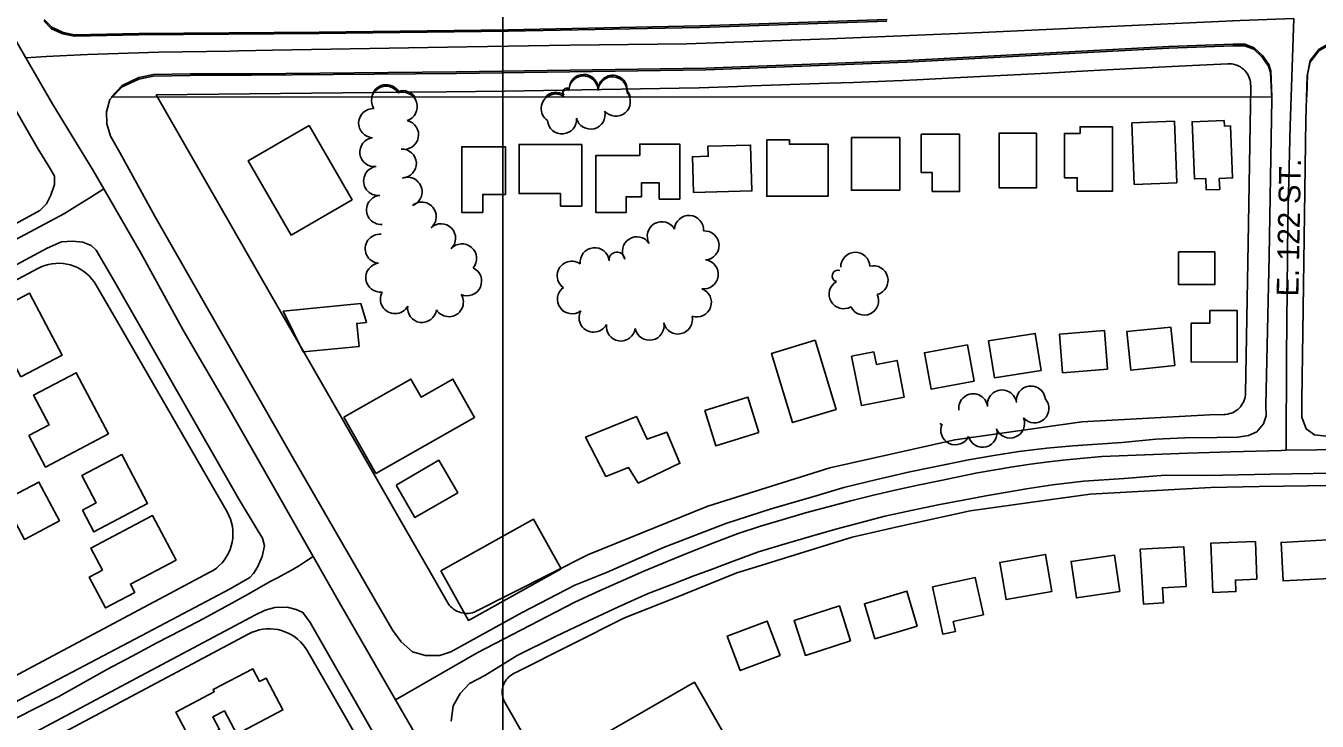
# Model space of a CAD drawing. Extents: x -25029 to 2274964, y -81170 to 687028.
# Drawn here: x 6624 to 7512, y -67874 to -67396 of the extents above; entities that cross this region are included whole.
import ezdxf

# ---------------------------------------------------------------- set-up
doc = ezdxf.new("R2010")
doc.units = 0
for name, color, linetype in [('81911BEA - RW_X_Fee_RW', 7, 'Continuous'), ('BLDG', 7, 'Continuous'), ('GE_X_CL_2000', 7, 'Continuous'), ('ROAD', 7, 'Continuous'), ('ROAD-NAME', 7, 'Continuous'), ('TI_BORDER', 7, 'Continuous'), ('TREES', 7, 'Continuous')]:
    doc.layers.add(name, color=color, linetype=linetype)

msp = doc.modelspace()

# ---------------------------------------------------------------- linework, layer by layer
at = {"layer": '81911BEA - RW_X_Fee_RW'}
for p, q in [((7464.25, -67545.58), (7466.08, -67437.49)), ((7462.52, -67648.63), (7464.25, -67545.58)), ((7437.84, -67663.53), (7447.75, -67663.38))]:
    msp.add_line(p, q, dxfattribs=at)
for points in [[(6953.03, -67441.19), (6993.02, -67440.42), (7006.02, -67440.19), (7033.02, -67439.7), (7073.02, -67438.97), (7086.81, -67438.72), (7113.01, -67437.8), (7123, -67437.46), (7175.98, -67435.61), (7192.98, -67435.02), (7220.53, -67434.06), (7226.48, -67433.75), (7236.47, -67433.24), (7266.49, -67431.69), (7326.42, -67428.6), (7354.02, -67427.18)], [(7450.31, -67422.25), (7416.38, -67423.99), (7371.4, -67426.29), (7354.02, -67427.18)], [(7466.08, -67437.49), (7466.04, -67436.19), (7465.9, -67434.91), (7465.64, -67433.64), (7465.28, -67432.4), (7464.81, -67431.19), (7464.24, -67430.03), (7463.57, -67428.93), (7462.81, -67427.88), (7461.96, -67426.91), (7461.03, -67426.01), (7460.02, -67425.19), (7458.95, -67424.47), (7457.82, -67423.84), (7456.64, -67423.3), (7455.42, -67422.88), (7454.17, -67422.56), (7452.89, -67422.34), (7451.61, -67422.24), (7450.31, -67422.25)], [(6713.18, -67443.6), (6863.04, -67442.12), (6913.04, -67441.63), (6953.03, -67441.19)], [(6814.29, -67619.62), (6791.88, -67580.6), (6713.18, -67443.6)], [(6672.06, -67574.45), (6670.68, -67572.29), (6669.13, -67570.25), (6667.41, -67568.35), (6665.53, -67566.61), (6663.52, -67565.03), (6661.37, -67563.64), (6659.12, -67562.43), (6656.76, -67561.41), (6654.34, -67560.6), (6651.85, -67560), (6649.31, -67559.62), (6646.76, -67559.45), (6644.2, -67559.5), (6641.65, -67559.77), (6639.14, -67560.25), (6636.68, -67560.95), (6634.28, -67561.86), (6631.97, -67562.96)], [(6631.97, -67562.96), (6519.14, -67623.05), (6483.83, -67641.85), (6448.52, -67660.65), (6413.22, -67679.45), (6377.91, -67698.25), (6342.6, -67717.05), (6307.29, -67735.85), (6271.99, -67754.65), (6236.68, -67773.45), (6201.37, -67792.25), (6166.07, -67811.06), (6130.76, -67829.86), (6095.45, -67848.66), (6060.14, -67867.46), (6003.5, -67897.62)], [(6762.08, -67730.44), (6747.59, -67705.33), (6717.58, -67653.33), (6687.57, -67601.33), (6672.06, -67574.45)], [(6913.37, -67792.25), (6901.21, -67770.95), (6881.29, -67736.26), (6861.37, -67701.57), (6814.29, -67619.62)], [(7447.75, -67663.38), (7449.03, -67663.3), (7450.3, -67663.12), (7451.55, -67662.83), (7452.77, -67662.43), (7453.95, -67661.93), (7455.08, -67661.34), (7456.16, -67660.64), (7457.17, -67659.86), (7458.12, -67659), (7458.99, -67658.05), (7459.77, -67657.04), (7460.46, -67655.96), (7461.06, -67654.83), (7461.56, -67653.65), (7461.96, -67652.43), (7462.26, -67651.18), (7462.44, -67649.91), (7462.52, -67648.63)], [(7437.84, -67663.53), (7349.82, -67668.52), (7262.51, -67680.73), (7176.5, -67700.08), (7092.64, -67726.36), (7010.7, -67759.64), (6932.02, -67799.39)], [(7438.61, -67713.53), (7421.99, -67714.46), (7372.1, -67717.26), (7355.59, -67718.19), (7322.44, -67722.78), (7273.23, -67729.6), (7224.15, -67740.53), (7192.07, -67747.68), (7175.7, -67752.75), (7123.22, -67769.02), (7112.65, -67772.3), (7067.93, -67790.27), (7035.5, -67803.3), (6961.15, -67840.55)], [(7438.61, -67713.53), (7471.97, -67713.01), (7521.96, -67712.24), (7571.96, -67711.47), (7616.95, -67710.78), (7661.95, -67710.09), (7684.93, -67709.83)], [(6750.2, -67771.92), (6752.5, -67770.56), (6754.67, -67769), (6756.69, -67767.25), (6758.56, -67765.33), (6760.24, -67763.25), (6761.73, -67761.03), (6763.01, -67758.68), (6764.09, -67756.23), (6764.94, -67753.7), (6765.56, -67751.1), (6765.95, -67748.45), (6766.1, -67745.78), (6766.01, -67743.11), (6765.68, -67740.46), (6765.12, -67737.84), (6764.33, -67735.29), (6763.31, -67732.82), (6762.08, -67730.44)], [(6750.2, -67771.92), (6631.95, -67834.89), (6596.64, -67853.69), (6561.33, -67872.49), (6526.02, -67891.29), (6490.72, -67910.09), (6455.41, -67928.89), (6420.1, -67947.69), (6384.8, -67966.49), (6349.49, -67985.29), (6314.18, -68004.09), (6278.87, -68022.89), (6243.57, -68041.69), (6208.26, -68060.5), (6172.95, -68079.3), (6052.46, -68143.46)], [(6913.37, -67792.25), (6914.04, -67793.42), (6914.86, -67794.5), (6915.77, -67795.5), (6916.76, -67796.42), (6917.82, -67797.25), (6918.96, -67797.99), (6920.15, -67798.62), (6921.39, -67799.15), (6922.68, -67799.58), (6923.99, -67799.89), (6925.33, -67800.08), (6926.68, -67800.16), (6928.03, -67800.13), (6929.37, -67799.97), (6930.7, -67799.71), (6932.02, -67799.39)], [(6817.1, -67825.77), (6815.72, -67823.61), (6814.17, -67821.58), (6812.45, -67819.68), (6810.57, -67817.94), (6808.56, -67816.36), (6806.41, -67814.96), (6804.16, -67813.75), (6801.8, -67812.74), (6799.37, -67811.93), (6796.89, -67811.33), (6794.35, -67810.94), (6791.8, -67810.77), (6789.24, -67810.82), (6786.69, -67811.09), (6784.18, -67811.58), (6781.71, -67812.28), (6779.32, -67813.18), (6777.01, -67814.29)], [(6777.01, -67814.29), (6664.17, -67874.37), (6628.87, -67893.17), (6593.56, -67911.97), (6558.25, -67930.77), (6522.95, -67949.57), (6487.64, -67968.38), (6452.33, -67987.18), (6417.03, -68005.98), (6381.72, -68024.78), (6346.41, -68043.58), (6311.1, -68062.38), (6275.8, -68081.18), (6240.49, -68099.98), (6205.18, -68118.78), (6169.88, -68137.58), (6082.42, -68184.15)], [(6907.12, -67981.77), (6892.63, -67956.65), (6862.62, -67904.66), (6832.61, -67852.66), (6817.1, -67825.77)], [(6961.15, -67840.55), (6959.97, -67841.07), (6958.81, -67841.63), (6957.71, -67842.3), (6956.67, -67843.06), (6955.71, -67843.91), (6954.82, -67844.84), (6954.02, -67845.85), (6953.31, -67846.92), (6952.7, -67848.05), (6952.19, -67849.23), (6951.78, -67850.46), (6951.49, -67851.71), (6951.31, -67852.98), (6951.24, -67854.27), (6951.28, -67855.55), (6951.44, -67856.83), (6951.71, -67858.09), (6952.09, -67859.32), (6952.58, -67860.51), (6953.22, -67861.62)], [(6953.22, -67861.62), (6975.39, -67900.09), (7000.8, -67944.34), (7020.73, -67979.02), (7040.65, -68013.73)]]:
    msp.add_lwpolyline(points, dxfattribs=at)
at = {"layer": 'BLDG'}
for points in [[(6818.53, -67464.66), (6848.08, -67515.71), (6806.12, -67539.99), (6776.57, -67488.94)], [(7413.6, -67461.82), (7415.23, -67504.08), (7385.96, -67505.21), (7384.34, -67462.94)], [(7447.82, -67461.2), (7447.99, -67465.15), (7452.14, -67464.98), (7453.61, -67500.7), (7444.46, -67501.08), (7444.77, -67508.59), (7435.52, -67508.97), (7435.2, -67501.16), (7427.4, -67501.48), (7425.77, -67462.11)], [(7224.74, -67472.96), (7224.74, -67509.18), (7191.51, -67509.18), (7191.51, -67472.96)], [(7246.93, -67510.1), (7246.93, -67496.91), (7239.47, -67496.91), (7239.47, -67470.71), (7265.86, -67470.71), (7265.86, -67510.1)], [(7318.76, -67470.05), (7318.76, -67507.5), (7292.98, -67507.5), (7292.98, -67470.05)], [(7348.7, -67470.18), (7348.7, -67465.61), (7370.98, -67465.61), (7370.98, -67509.87), (7346.79, -67509.87), (7346.79, -67500.62), (7337.91, -67500.62), (7337.91, -67470.18)], [(6953.46, -67479.25), (6953.46, -67512.13), (6937.89, -67512.13), (6937.89, -67524.47), (6923.42, -67524.47), (6923.42, -67479.25)], [(7006.13, -67477.66), (7006.13, -67520.16), (6991.38, -67520.16), (6991.38, -67511.46), (6962.84, -67511.46), (6962.84, -67477.66)], [(7045.9, -67485.27), (7045.9, -67477.48), (7073.38, -67477.48), (7073.38, -67515.24), (7059.24, -67515.24), (7059.24, -67504.21), (7046.99, -67504.21), (7046.99, -67513.67), (7036.51, -67513.67), (7036.51, -67524.58), (7015.69, -67524.58), (7015.69, -67485.27)], [(7082.81, -67510.72), (7082.14, -67486.13), (7092.95, -67485.84), (7092.77, -67478.96), (7122.15, -67478.17), (7123, -67509.63)], [(7148.82, -67474.56), (7148.82, -67477.58), (7175.4, -67477.58), (7175.4, -67513.4), (7133.26, -67513.4), (7133.26, -67474.56)], [(7441.52, -67551.67), (7441.52, -67574.11), (7416.43, -67574.11), (7416.43, -67551.67)], [(6620.2, -67637.62), (6609.78, -67617.88), (6603.38, -67621.25), (6609.44, -67632.73), (6585.8, -67645.2), (6573.39, -67621.69), (6603.84, -67605.63), (6598.09, -67594.74), (6626.08, -67579.97), (6648.59, -67622.64)], [(6800.55, -67592.32), (6854, -67587.09), (6857.83, -67600.14), (6851.28, -67600.78), (6852.82, -67616.54), (6814.38, -67620.3)], [(7425.06, -67600.63), (7437.91, -67600.58), (7437.87, -67591.97), (7456.68, -67591.89), (7456.83, -67627.29), (7425.16, -67627.42)], [(7367.64, -67632.31), (7336.7, -67634.68), (7334.66, -67608.11), (7365.59, -67605.73)], [(7413.82, -67629.76), (7383.54, -67632.89), (7380.8, -67606.41), (7411.09, -67603.28)], [(7166.55, -67612.3), (7180.95, -67659.89), (7150.97, -67668.96), (7136.57, -67621.38)], [(7275.77, -67640.52), (7246.25, -67645.91), (7241.68, -67620.92), (7271.21, -67615.53)], [(7322.03, -67633.11), (7289.91, -67638.27), (7285.82, -67612.86), (7317.94, -67607.69)], [(7206.98, -67620.25), (7208.72, -67629), (7222.81, -67626.2), (7227.83, -67651.38), (7198.37, -67657.25), (7191.6, -67623.31)], [(6625.77, -67677.78), (6639.71, -67670.43), (6628.99, -67650.1), (6658.28, -67634.65), (6680.48, -67676.73), (6637.25, -67699.54)], [(6842.46, -67665.24), (6888.51, -67639.1), (6895.52, -67651.46), (6917.36, -67639.06), (6932.3, -67665.36), (6864.41, -67703.9)], [(7127.8, -67675.72), (7098.32, -67684.97), (7090.71, -67660.73), (7120.19, -67651.48)], [(6662.53, -67729.11), (6672.08, -67724.07), (6662.24, -67705.43), (6689.67, -67690.95), (6707.42, -67724.59), (6670.44, -67744.1)], [(6878.28, -67712.05), (6907.74, -67694.88), (6920.73, -67717.16), (6891.27, -67734.33)], [(6646.75, -67736.59), (6622.69, -67749.28), (6608.61, -67722.58), (6632.66, -67709.88)], [(6676.45, -67770.51), (6668.42, -67755.28), (6710.83, -67732.91), (6726.96, -67763.47), (6695.55, -67780.05), (6698.55, -67785.75), (6678.35, -67796.4), (6667.25, -67775.36)], [(6909.05, -67770.94), (6972.9, -67735.42), (6991.84, -67769.47), (6927.99, -67804.99)], [(7421.65, -67781.59), (7405.41, -67782.54), (7406.01, -67792.96), (7392.24, -67793.76), (7390.05, -67756.09), (7420.06, -67754.35)], [(7470.3, -67776.69), (7455.6, -67777.24), (7455.9, -67785.15), (7440.03, -67785.74), (7438.77, -67751.82), (7469.34, -67750.69)], [(7520.59, -67776.12), (7488.4, -67777.83), (7486.99, -67751.41), (7519.18, -67749.7)], [(7329.41, -67785.15), (7297.88, -67790.64), (7293.44, -67765.14), (7324.97, -67759.65)], [(7375.98, -67785.2), (7346.19, -67789.58), (7342.5, -67764.48), (7372.29, -67760.09)], [(7282.32, -67801.23), (7261.44, -67805.82), (7262.93, -67812.59), (7254.41, -67814.47), (7247.26, -67781.96), (7276.66, -67775.49)], [(7236.79, -67808.85), (7207.62, -67817.56), (7200.43, -67793.5), (7229.6, -67784.79)], [(7190.92, -67818.99), (7159.78, -67829.04), (7152.06, -67805.11), (7183.2, -67795.06)], [(7142.34, -67829.16), (7114.96, -67839.46), (7106.06, -67815.8), (7133.44, -67805.49)], [(6784.34, -67846.96), (6788.87, -67844.59), (6800.43, -67866.59), (6768.68, -67883.28), (6760.18, -67867.12), (6752.25, -67871.29), (6756.87, -67880.06), (6738.31, -67889.82), (6726.83, -67867.98), (6753.24, -67854.1), (6752.43, -67852.55), (6779.74, -67838.2)], [(7105.61, -67885.95), (7001.82, -67945.65), (6979.74, -67907.25), (7083.53, -67847.56)]]:
    msp.add_lwpolyline(points, close=True, dxfattribs=at)
msp.add_lwpolyline([(7044.69, -67710.52), (7073.49, -67696.93), (7064.53, -67675.59), (7050.9, -67680.38), (7043.64, -67664.67), (7008.66, -67679.05), (7022.56, -67705.96), (7038.17, -67699.96), (7044.69, -67710.52)], dxfattribs=at)
at = {"layer": 'GE_X_CL_2000'}
for points in [[(6532.38, -67257.63), (6546.47, -67282.69), (6576.44, -67334.84), (6605.93, -67387.44), (6623.71, -67418.18)], [(6623.71, -67418.18), (6637.68, -67417.24), (6666.01, -67415.84), (6715.04, -67414.26), (6764.1, -67413.53), (6770.18, -67413.44), (6793.19, -67412.95), (6926.96, -67410.55), (6997.84, -67409.35), (7078.19, -67408.57), (7176.2, -67405.12), (7281.21, -67400.85), (7398.94, -67395.15), (7458.73, -67392.51), (7495.79, -67391.11)], [(7495.79, -67391.11), (7493.21, -67464.87), (7491.73, -67530.73), (7490.75, -67623.63), (7490.5, -67687.99)], [(6623.71, -67418.18), (6642.25, -67450.22), (6669.96, -67495.7), (6677.22, -67508.25)], [(6480.26, -67615.7), (6650.34, -67525.14), (6659.35, -67519.57), (6668.31, -67513.94), (6677.22, -67508.25)], [(6677.22, -67508.25), (6703.16, -67553.09), (6731.95, -67605.34), (6762, -67657.25), (6771.26, -67673.24), (6793.51, -67712.26), (6821.31, -67760.97)], [(7490.5, -67687.99), (7511.57, -67687.69), (7558.99, -67686.79), (7606.41, -67686.2), (7653.85, -67685.91), (7705.47, -67684.8), (7757.1, -67683.93), (7808.72, -67683.29), (7856.32, -67682.34), (7903.92, -67681.53), (7951.52, -67680.84), (7999.12, -67680.28), (8027.7, -67680.13), (8056.27, -67679.78), (8084.86, -67679.26), (8113.44, -67678.55), (8142.02, -67677.66), (8222.15, -67676.72), (8412.04, -67673.7), (8484.4, -67672.52), (8543.68, -67671.5), (8559.77, -67671.11)], [(6877.94, -67859.63), (6934.12, -67827.23), (7000.84, -67792.78), (7016.7, -67785.39), (7032.64, -67778.19), (7048.67, -67771.18), (7064.79, -67764.37), (7080.99, -67757.76), (7097.26, -67751.35), (7113.62, -67745.13), (7128.99, -67740.26), (7144.42, -67735.59), (7159.92, -67731.12), (7175.48, -67726.86), (7191.09, -67722.81), (7206.76, -67718.95), (7222.48, -67715.31), (7238.24, -67711.87), (7254.05, -67708.64), (7266.09, -67706), (7278.18, -67703.58), (7290.31, -67701.35), (7302.48, -67699.34), (7314.67, -67697.53), (7326.91, -67695.93), (7339.15, -67694.54), (7351.42, -67693.36), (7363.71, -67692.38), (7393.27, -67691.14), (7422.84, -67690.05), (7452.41, -67689.11), (7487.23, -67688.05), (7490.5, -67687.99)], [(6586.99, -67887.8), (6616.57, -67872.43), (6646.26, -67857.3), (6662.99, -67847.87), (6679.79, -67838.59), (6696.69, -67829.47), (6713.66, -67820.51), (6730.72, -67811.71), (6746.14, -67803.67), (6760.81, -67795.75), (6776.63, -67786.91), (6791.68, -67778.19), (6796.81, -67775.64), (6801.87, -67772.95), (6806.87, -67770.13), (6811.78, -67767.19), (6816.6, -67764.13), (6821.31, -67760.97)], [(6821.31, -67760.97), (6840.15, -67793.96), (6877.94, -67859.63)], [(6877.94, -67859.63), (6946.66, -67978.44), (6966.44, -68013.17)]]:
    msp.add_lwpolyline(points, dxfattribs=at)
at = {"layer": 'ROAD'}
for p, q in [((7229.52, -67420.1), (7409.82, -67410.34)), ((7409.82, -67410.34), (7453.91, -67408.73)), ((7453.91, -67408.73), (7461.96, -67408.74)), ((7461.96, -67408.74), (7468.42, -67411.19)), ((7468.42, -67411.19), (7474.13, -67416.47)), ((7091.41, -67425.29), (7229.52, -67420.1)), ((7474.13, -67416.47), (7478.47, -67422.73)), ((6711.39, -67429.73), (6736.82, -67429.23)), ((6736.82, -67429.23), (6778.78, -67429.16)), ((6778.78, -67429.16), (6919.9, -67427.85)), ((6919.9, -67427.85), (7091.41, -67425.29)), ((7478.47, -67422.73), (7479.88, -67427.2)), ((7479.88, -67427.2), (7480.66, -67445.01)), ((6682.22, -67445.1), (6689.97, -67437.11)), ((6689.97, -67437.11), (6701.46, -67431.7)), ((6701.46, -67431.7), (6711.39, -67429.73)), ((7480.66, -67445.01), (6682.22, -67445.1))]:
    msp.add_line(p, q, dxfattribs=at)
for points in [[(7215.91, -67392.97), (7087.2, -67397.3), (6955.37, -67399.9), (6825.21, -67401.53), (6701.15, -67402.43), (6657.08, -67403.28), (6649.19, -67401.74), (6641.3, -67398.12), (6636.05, -67392.73)], [(7216.03, -67391.87), (7087.32, -67396.22), (6955.49, -67398.83), (6825.33, -67400.48), (6701.27, -67401.4), (6657.2, -67402.25), (6649.31, -67400.71), (6641.42, -67397.09), (6636.17, -67391.7)], [(6586.38, -67401.79), (6631.49, -67479.88), (6640.49, -67494.63), (6643.35, -67499.45), (6643.26, -67505.28), (6640.73, -67512.51), (6637.79, -67518.45), (6633.36, -67523.22), (6606.43, -67537.87)], [(7724.46, -67675.14), (7680.39, -67675.8), (7533.72, -67678.34), (7517.88, -67678.26), (7509.92, -67677.3), (7504.26, -67673.22), (7501.35, -67665.29), (7501.28, -67653.31), (7501.88, -67607.12), (7504.08, -67460.83), (7504.98, -67430.56), (7506.87, -67421.22), (7513.03, -67413.27), (7521.58, -67408.42), (7531.64, -67406.77), (7548.91, -67405.56), (7587.59, -67404.52), (7660.33, -67403.2), (7728.56, -67401.69)], [(7504.65, -67445), (7505.11, -67429.43), (7507, -67420.09), (7513.15, -67412.14), (7521.7, -67407.29), (7531.76, -67405.63), (7549.03, -67404.42), (7587.71, -67403.38), (7660.45, -67402.05), (7728.68, -67400.53)], [(6605.38, -67566.69), (6638.35, -67549.02), (6648.09, -67544.76), (6655.65, -67544.2), (6662.73, -67544.82), (6668.56, -67547.31), (6671.97, -67550.38), (6684.66, -67571.94), (6727.01, -67646.28), (6769.91, -67721.27), (6782.81, -67742.52), (6786.4, -67748.5), (6787.85, -67753.67), (6786.27, -67760.99), (6782.98, -67768.32), (6780.2, -67772.81), (6777.6, -67775.53), (6764.09, -67783.3), (6703.44, -67815.48), (6602.01, -67868.61)], [(6916.23, -67874.38), (6917.45, -67863.7), (6922.36, -67855.15), (6928.87, -67848.47), (6939.34, -67842.78), (6961.62, -67829.08), (6988, -67816.13), (7010.52, -67805.29), (7031.18, -67795.61), (7051.75, -67786.57), (7067.88, -67780.38), (7082.99, -67774.3), (7094.63, -67770.16), (7110.76, -67764.11), (7127.46, -67757.94), (7143.49, -67753.03), (7162.33, -67747.61), (7180.72, -67742.31), (7196.42, -67738.09), (7214.41, -67733.22), (7232.51, -67729.31), (7252.2, -67725.37), (7268.37, -67722.3), (7283.98, -67719.27), (7311.92, -67714.59), (7329.74, -67711.75), (7351.42, -67709.26), (7379.03, -67707.43), (7407.29, -67705.23), (7436, -67705.33), (7479.63, -67704.35), (7553.31, -67703.31)], [(6531.44, -67934.25), (6699.4, -67844.85), (6781.7, -67801.24), (6788.31, -67797.99), (6794.88, -67796.13), (6803.32, -67795.9), (6809.49, -67797.58), (6814.19, -67799.66), (6819.09, -67806.38), (6863.09, -67883.05)]]:
    msp.add_lwpolyline(points, dxfattribs=at)
msp.add_lwpolyline([(6712.67, -67527.39), (6688.25, -67483.17), (6681.82, -67471.98), (6679.25, -67463.48), (6679.01, -67455.36), (6681.45, -67446.8), (6689.84, -67438.14), (6701.33, -67432.73), (6711.26, -67430.77), (6736.69, -67430.27), (6778.65, -67430.2), (6919.77, -67428.91), (7091.28, -67426.37), (7229.39, -67421.2), (7409.7, -67411.46), (7453.79, -67409.86), (7461.84, -67409.87), (7468.3, -67412.32), (7474, -67417.6), (7478.34, -67423.86), (7479.75, -67428.33), (7480.55, -67446.6), (7478.89, -67554.37), (7476.59, -67657.05), (7476.66, -67664.22), (7474.87, -67669.88), (7470.29, -67675.4), (7464.53, -67677.79), (7457.14, -67679.06), (7442.88, -67679.33), (7420.82, -67679.46), (7400.83, -67680.48), (7377.7, -67682.61), (7343.73, -67684.86), (7325.95, -67686.56), (7306.62, -67688.92), (7289.5, -67691.65), (7271.99, -67694.56), (7256.39, -67697.72), (7231.67, -67702.79), (7208.9, -67708.17), (7186.27, -67713.49), (7165.63, -67719.81), (7136.33, -67728.32), (7105.14, -67738.36), (7062.19, -67754.95), (7022.97, -67771.95), (7001.13, -67780.84), (6964.91, -67799.57), (6915.92, -67826.59), (6908.38, -67829.06), (6898.49, -67829.12), (6889.49, -67826.61), (6881.87, -67819.7), (6876.11, -67812.01), (6865.79, -67794.26), (6807.81, -67693.91)], close=True, dxfattribs=at)
at = {"layer": 'TI_BORDER'}
msp.add_lwpolyline([(-48.36, -64448.36), (6951.64, -64448.36), (6951.64, -69048.36), (-48.36, -69048.36)], close=True, dxfattribs=at)
at = {"layer": 'TREES'}
for centre, radius, start, end in [((7007.3, -67439.54), 10, 0.5348, 180.5348), ((6871.36, -67447.68), 10, 32.80718, 212.80718), ((6871.49, -67446.62), 10, 32.81418, 171.13306), ((7007.17, -67440.62), 10, 0.5278, 180.5278), ((7027.14, -67441.23), 10, 355.97653, 175.97653), ((7027.28, -67440.15), 10, 355.98353, 175.98353), ((6882.82, -67451.79), 10, 287.78171, 107.78171), ((6882.95, -67450.73), 10, 34.38668, 107.78871), ((6988.08, -67453.01), 10, 55.64392, 235.64392), ((6988.21, -67451.94), 10, 55.65092, 136.58863), ((6995.45, -67442.73), 2.66, 49.59993, 229.59993), ((6995.58, -67441.66), 2.66, 49.60693, 229.60693), ((7029.44, -67448.33), 10, 219.8129, 39.8129), ((7029.57, -67447.25), 10, 12.66443, 39.8199), ((6862.51, -67463.09), 10, 87.46747, 267.46747), ((7012.06, -67457.2), 10, 194.25584, 14.25584), ((6883.78, -67471.09), 10, 257.936, 77.936), ((6992.4, -67460.46), 10, 184.61611, 4.61611), ((6863.35, -67483), 10, 97.36132, 277.36132), ((6882.24, -67490.85), 10, 273.1532, 93.1532), ((6865.91, -67502.83), 10, 97.36207, 277.36207), ((6886.16, -67510.25), 10, 289.66607, 109.66608), ((6867.92, -67522.73), 10, 94.13943, 274.13943), ((6895.92, -67527.35), 10, 309.81151, 129.81151), ((7079.73, -67536.54), 10, 356.30261, 176.30261), ((6909.22, -67542.28), 10, 313.56754, 133.56754), ((7061.05, -67540.82), 10, 29.49115, 209.49115), ((6867.07, -67549.43), 10, 84.69636, 264.69636), ((6868, -67539.39), 0.0839, 84.59299, 264.59299), ((7043.94, -67551.17), 10, 32.87064, 212.87064), ((7090.46, -67547.16), 10, 274.29582, 94.29582), ((6923.68, -67556.06), 10, 319.16543, 139.16543), ((7014.84, -67558.72), 10, 6.15165, 186.15165), ((7030.16, -67557.12), 5.41, 5.60669, 185.60669), ((7194.15, -67561.87), 10, 1.97941, 181.97941), ((6867.44, -67569.31), 10, 97.40337, 277.40337), ((6927.14, -67571.72), 10, 245.77006, 65.77006), ((6999.12, -67567.96), 10, 54.74626, 234.74626), ((7089.86, -67567.04), 10, 262.26849, 82.26849), ((7206.68, -67571.2), 10, 284.72443, 104.72443), ((7182.26, -67568.18), 4.03, 73.48438, 253.48438), ((6877.49, -67584.03), 10, 151.2591, 331.2591), ((6999.3, -67584.16), 10, 126.50786, 306.50786), ((7085.18, -67586.37), 10, 250.51518, 70.51518), ((7186.12, -67580.7), 10, 120.00084, 300.00084), ((6896.17, -67590.15), 10, 172.46653, 352.46653), ((6914.56, -67586.15), 10, 212.07885, 32.07885), ((7200.17, -67585.11), 10, 205.12314, 25.12314), ((7014.12, -67596.82), 10, 152.50555, 332.50555), ((7072.11, -67598.08), 10, 193.18569, 13.18569), ((7032.88, -67602.9), 10, 171.59485, 351.59485), ((7052.57, -67602.36), 10, 191.52634, 11.52634), ((7275.23, -67659.16), 10, 7.64402, 187.64402), ((7295.05, -67656.5), 10, 7.64402, 187.64402), ((7314.87, -67653.84), 10, 7.64402, 187.64402), ((7317.31, -67659.16), 10, 221.66794, 41.66794), ((7253.35, -67669.69), 0.636, 151.4773, 331.4773), ((7300.58, -67669.58), 10, 202.15767, 22.15767), ((7262.95, -67674.26), 10, 154.7717, 334.7717), ((7281.66, -67675.94), 10, 194.98849, 14.98849)]:
    msp.add_arc(centre, radius, start, end, dxfattribs=at)

# ---------------------------------------------------------------- texts
at = {"layer": 'ROAD-NAME'}
msp.add_text('E. 122 ST.', height=15, rotation=88.87108, dxfattribs=at).set_placement((7498.88, -67582.32))

doc.saveas('drawing.dxf')
